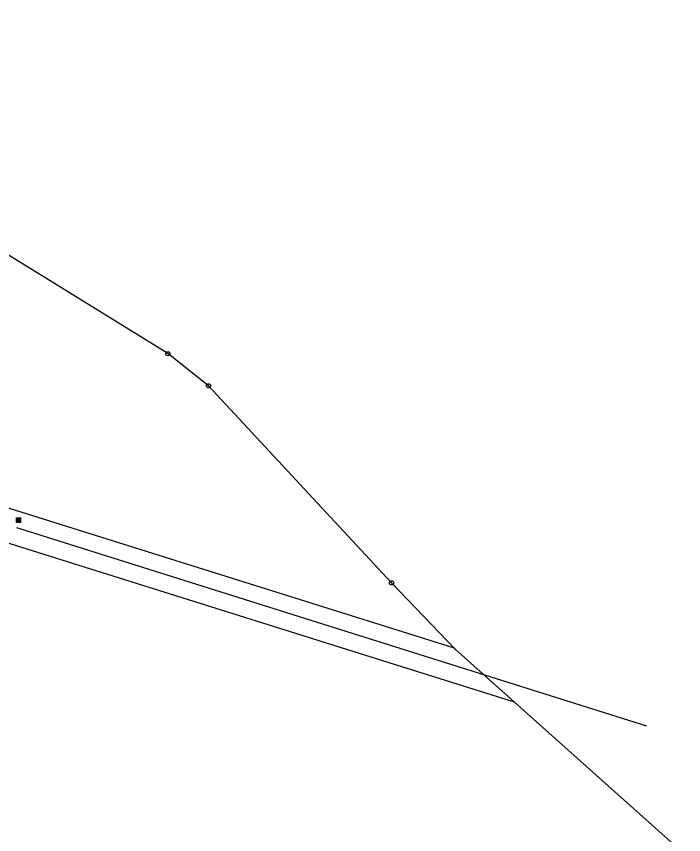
# Model space of a CAD drawing. Extents: x -658203 to -653176, y -1156738 to -1151709.
# Drawn here: x -654703.8 to -654543.2, y -1152095.4 to -1151898.5 of the extents above; entities that cross this region are included whole.
import ezdxf

# ---------------------------------------------------------------- set-up
doc = ezdxf.new("R2010")
doc.units = 0
for name, color, linetype in [('Vrstva 1', 7, 'Continuous'), ('Vrstva 13', 7, 'Continuous'), ('Vrstva 51', 7, 'Continuous'), ('Vrstva 53', 7, 'Continuous'), ('Vrstva 6', 7, 'Continuous'), ('Vrstva 8', 7, 'Continuous')]:
    doc.layers.add(name, color=color, linetype=linetype)

msp = doc.modelspace()

# ---------------------------------------------------------------- linework, layer by layer
at = {"layer": 'Vrstva 1'}
msp.add_line((-654543.23, -1152099.89), (-654598.18, -1152050.75), dxfattribs=at)
msp.add_lwpolyline([(-654598.18, -1152050.75), (-654613.53, -1152034.84), (-654657.59, -1151987.39), (-654667.39, -1151979.66), (-654705.96, -1151955.83), (-654713.99, -1151951.75)], dxfattribs=at)
at = {"layer": 'Vrstva 13'}
msp.add_lwpolyline([(-655083.3, -1151898.48), (-655086.69, -1151905.8), (-654866.75, -1151974.72), (-654583.99, -1152063.44), (-654598.18, -1152050.75), (-654598.39, -1152050.54), (-654864.35, -1151967.08)], close=True, dxfattribs=at)
at = {"layer": 'Vrstva 51'}
msp.add_lwpolyline([(-654704.52, -1152382.29), (-654702.92, -1152382.3), (-654657.33, -1152304.43), (-654655.92, -1152285.93), (-654636.01, -1152254.77), (-654619.47, -1152228.63), (-654615.93, -1152222.9), (-654600.9, -1152195.93), (-654581.32, -1152160.58), (-654560.02, -1152126.39), (-654547.95, -1152123.49), (-654545.8, -1152123.14), (-654545.78, -1152111.48), (-654543.67, -1152101.87), (-654543.23, -1152099.89), (-654598.18, -1152050.75), (-654613.53, -1152034.84), (-654657.59, -1151987.39), (-654667.39, -1151979.66), (-654705.96, -1151955.83)], dxfattribs=at)
at = {"layer": 'Vrstva 53'}
msp.add_lwpolyline([(-654543.23, -1152099.89), (-654598.18, -1152050.75), (-654613.53, -1152034.84), (-654657.59, -1151987.39), (-654667.39, -1151979.66), (-654705.96, -1151955.83)], dxfattribs=at)
at = {"layer": 'Vrstva 6'}
for p, q in [((-654703.77, -1152019.21), (-654702.77, -1152019.21)), ((-654703.77, -1152020.21), (-654703.77, -1152019.21)), ((-654703.77, -1152019.41), (-654702.77, -1152019.41)), ((-654703.77, -1152019.61), (-654702.77, -1152019.61)), ((-654703.77, -1152019.81), (-654702.77, -1152019.81)), ((-654703.77, -1152020.01), (-654702.77, -1152020.01)), ((-654703.77, -1152020.21), (-654702.77, -1152020.21)), ((-654703.57, -1152020.21), (-654703.57, -1152019.21)), ((-654703.37, -1152020.21), (-654703.37, -1152019.21)), ((-654703.17, -1152020.21), (-654703.17, -1152019.21)), ((-654702.97, -1152020.21), (-654702.97, -1152019.21)), ((-654702.77, -1152020.21), (-654702.77, -1152019.21)), ((-654703.81, -1152021.54), (-654552.16, -1152069.22))]:
    msp.add_line(p, q, dxfattribs=at)
at = {"layer": 'Vrstva 8'}
for centre, radius in [((-654667.39, -1151979.66), 0.5), ((-654667.39, -1151979.66), 0.0303), ((-654657.59, -1151987.39), 0.5), ((-654657.59, -1151987.39), 0.0303), ((-654613.53, -1152034.84), 0.5), ((-654613.53, -1152034.84), 0.0303)]:
    msp.add_circle(centre, radius, dxfattribs=at)

doc.saveas('drawing.dxf')
